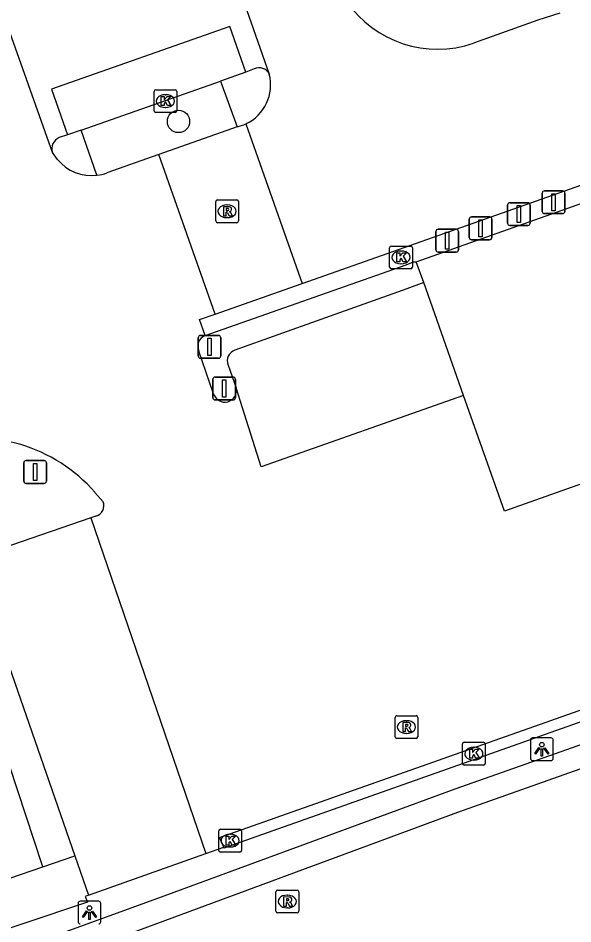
# Model space of a CAD drawing. Extents: x 157692 to 159670, y 381454 to 383289.
# Drawn here: x 159451.12 to 159475.47, y 382775.51 to 382815.25 of the extents above; entities that cross this region are included whole.
import ezdxf

# ---------------------------------------------------------------- set-up
doc = ezdxf.new("R2010")
doc.units = 0
for name, color, linetype in [('IMGEO_Afsluitpaal', 7, 'Continuous'), ('IMGEO_Berm_open', 7, 'Continuous'), ('IMGEO_Boom', 7, 'Continuous'), ('IMGEO_Kolk', 7, 'Continuous'), ('IMGEO_Lichtpunt', 7, 'Continuous'), ('IMGEO_Muur', 7, 'Continuous'), ('IMGEO_Parkeervlak_gesloten', 7, 'Continuous'), ('IMGEO_Rijbaan_lokaal_gesloten', 7, 'Continuous'), ('IMGEO_Rijbaan_lokaal_open', 7, 'Continuous'), ('IMGEO_Rioolput', 7, 'Continuous'), ('IMGEO_Verkeersbordpaal', 7, 'Continuous'), ('IMGEO_Verkeerseiland_open', 7, 'Continuous'), ('IMGEO_Voetpad_gesloten', 7, 'Continuous'), ('IMGEO_Voetpad_open', 7, 'Continuous')]:
    doc.layers.add(name, color=color, linetype=linetype)

msp = doc.modelspace()

# ---------------------------------------------------------------- linework, layer by layer
at = {"layer": 'IMGEO_Afsluitpaal'}
for p, q in [((159474.132, 382806.768), (159474.132, 382807.568)), ((159474.132, 382807.568), (159474.132, 382806.768)), ((159474.232, 382807.668), (159475.022, 382807.668)), ((159475.022, 382807.668), (159474.232, 382807.668)), ((159475.122, 382807.568), (159475.122, 382806.768)), ((159475.122, 382806.768), (159475.122, 382807.568)), ((159472.605, 382806.249), (159472.605, 382807.049)), ((159472.605, 382807.049), (159472.605, 382806.249)), ((159472.705, 382807.149), (159473.495, 382807.149)), ((159473.495, 382807.149), (159472.705, 382807.149)), ((159473.595, 382807.049), (159473.595, 382806.249)), ((159473.595, 382806.249), (159473.595, 382807.049)), ((159471.028, 382806.526), (159471.818, 382806.526)), ((159471.818, 382806.526), (159471.028, 382806.526)), ((159475.022, 382806.668), (159474.232, 382806.668)), ((159474.232, 382806.668), (159475.022, 382806.668)), ((159470.928, 382805.626), (159470.928, 382806.426)), ((159470.928, 382806.426), (159470.928, 382805.626)), ((159471.918, 382806.426), (159471.918, 382805.626)), ((159471.918, 382805.626), (159471.918, 382806.426)), ((159473.495, 382806.149), (159472.705, 382806.149)), ((159472.705, 382806.149), (159473.495, 382806.149)), ((159469.463, 382805.081), (159469.463, 382805.881)), ((159469.463, 382805.881), (159469.463, 382805.081)), ((159469.563, 382805.981), (159470.353, 382805.981)), ((159470.353, 382805.981), (159469.563, 382805.981)), ((159470.453, 382805.881), (159470.453, 382805.081)), ((159470.453, 382805.081), (159470.453, 382805.881)), ((159471.818, 382805.526), (159471.028, 382805.526)), ((159471.028, 382805.526), (159471.818, 382805.526)), ((159470.353, 382804.981), (159469.563, 382804.981)), ((159469.563, 382804.981), (159470.353, 382804.981))]:
    msp.add_line(p, q, dxfattribs=at)
for points in [[(159474.552, 382807.543), (159474.702, 382807.543), (159474.702, 382806.793), (159474.552, 382806.793), (159474.552, 382807.543)], [(159473.025, 382807.024), (159473.175, 382807.024), (159473.175, 382806.274), (159473.025, 382806.274), (159473.025, 382807.024)], [(159471.348, 382806.401), (159471.498, 382806.401), (159471.498, 382805.651), (159471.348, 382805.651), (159471.348, 382806.401)], [(159469.883, 382805.856), (159470.033, 382805.856), (159470.033, 382805.106), (159469.883, 382805.106), (159469.883, 382805.856)]]:
    msp.add_lwpolyline(points, dxfattribs=at)
for centre, start, end in [((159474.232, 382807.568), 90, 180), ((159474.232, 382807.568), 90, 180), ((159475.022, 382807.568), 0, 90), ((159475.022, 382807.568), 360, 90), ((159472.705, 382807.049), 90, 180), ((159472.705, 382807.049), 90, 180), ((159473.495, 382807.049), 0, 90), ((159473.495, 382807.049), 360, 90), ((159471.028, 382806.426), 90, 180), ((159471.028, 382806.426), 90, 180), ((159471.818, 382806.426), 0, 90), ((159471.818, 382806.426), 360, 90), ((159474.232, 382806.768), 180, 270), ((159474.232, 382806.768), 180, 270), ((159475.022, 382806.768), 270, 0), ((159475.022, 382806.768), 270, 0), ((159472.705, 382806.249), 180, 270), ((159472.705, 382806.249), 180, 270), ((159473.495, 382806.249), 270, 0), ((159473.495, 382806.249), 270, 0), ((159469.563, 382805.881), 90, 180), ((159469.563, 382805.881), 90, 180), ((159470.353, 382805.881), 0, 90), ((159470.353, 382805.881), 360, 90), ((159471.028, 382805.626), 180, 270), ((159471.028, 382805.626), 180, 270), ((159471.818, 382805.626), 270, 0), ((159471.818, 382805.626), 270, 0), ((159469.563, 382805.081), 180, 270), ((159469.563, 382805.081), 180, 270), ((159470.353, 382805.081), 270, 0), ((159470.353, 382805.081), 270, 0)]:
    msp.add_arc(centre, 0.1, start, end, dxfattribs=at)
at = {"layer": 'IMGEO_Berm_open'}
msp.add_lwpolyline([(159459.336, 382801.317), (159468.155, 382804.425), (159468.472, 382804.555), (159468.601, 382804.556)], dxfattribs=at)
at = {"layer": 'IMGEO_Boom'}
msp.add_circle((159458.162, 382810.713), 0.489, dxfattribs=at)
at = {"layer": 'IMGEO_Kolk'}
for p, q in [((159457.161, 382812.106), (159458.013, 382812.106)), ((159457.086, 382811.18), (159457.086, 382812.032)), ((159457.574, 382811.886), (159457.599, 382811.886)), ((159458.087, 382812.032), (159458.087, 382811.18)), ((159457.597, 382811.326), (159457.572, 382811.326)), ((159458.013, 382811.106), (159457.161, 382811.106)), ((159467.43, 382804.322), (159467.43, 382805.174)), ((159467.505, 382805.248), (159468.357, 382805.248)), ((159467.918, 382805.028), (159467.943, 382805.028)), ((159468.431, 382805.174), (159468.431, 382804.322)), ((159468.357, 382804.248), (159467.505, 382804.248)), ((159467.941, 382804.468), (159467.916, 382804.468)), ((159470.7, 382783.478), (159471.552, 382783.478)), ((159470.625, 382782.552), (159470.625, 382783.404)), ((159471.113, 382783.258), (159471.138, 382783.258)), ((159471.626, 382783.404), (159471.626, 382782.552)), ((159471.136, 382782.698), (159471.111, 382782.698)), ((159471.552, 382782.478), (159470.7, 382782.478)), ((159459.927, 382778.739), (159459.927, 382779.591)), ((159460.002, 382779.665), (159460.854, 382779.665)), ((159460.928, 382779.591), (159460.928, 382778.739)), ((159460.415, 382779.445), (159460.44, 382779.445)), ((159460.438, 382778.885), (159460.413, 382778.885)), ((159460.854, 382778.665), (159460.002, 382778.665))]:
    msp.add_line(p, q, dxfattribs=at)
for points in [[(159457.161, 382812.106), (159458.013, 382812.106)], [(159457.086, 382811.18), (159457.086, 382812.032)], [(159457.407, 382811.806), (159457.53, 382811.806), (159457.53, 382811.655), (159457.66, 382811.806), (159457.824, 382811.806), (159457.678, 382811.655), (159457.831, 382811.406), (159457.679, 382811.406), (159457.594, 382811.57), (159457.53, 382811.503), (159457.53, 382811.406), (159457.407, 382811.406), (159457.407, 382811.806)], [(159458.087, 382812.032), (159458.087, 382811.18)], [(159458.013, 382811.106), (159457.161, 382811.106)], [(159467.43, 382804.322), (159467.43, 382805.174)], [(159467.505, 382805.248), (159468.357, 382805.248)], [(159467.751, 382804.948), (159467.874, 382804.948), (159467.874, 382804.797), (159468.004, 382804.948), (159468.168, 382804.948), (159468.022, 382804.797), (159468.175, 382804.548), (159468.023, 382804.548), (159467.938, 382804.712), (159467.874, 382804.645), (159467.874, 382804.548), (159467.751, 382804.548), (159467.751, 382804.948)], [(159468.431, 382805.174), (159468.431, 382804.322)], [(159468.357, 382804.248), (159467.505, 382804.248)], [(159470.7, 382783.478), (159471.552, 382783.478)], [(159470.625, 382782.552), (159470.625, 382783.404)], [(159470.946, 382783.178), (159471.069, 382783.178), (159471.069, 382783.027), (159471.199, 382783.178), (159471.363, 382783.178), (159471.217, 382783.027), (159471.37, 382782.778), (159471.218, 382782.778), (159471.133, 382782.942), (159471.069, 382782.875), (159471.069, 382782.778), (159470.946, 382782.778), (159470.946, 382783.178)], [(159471.626, 382783.404), (159471.626, 382782.552)], [(159471.552, 382782.478), (159470.7, 382782.478)], [(159459.927, 382778.739), (159459.927, 382779.591)], [(159460.002, 382779.665), (159460.854, 382779.665)], [(159460.928, 382779.591), (159460.928, 382778.739)], [(159460.248, 382779.365), (159460.371, 382779.365), (159460.371, 382779.214), (159460.501, 382779.365), (159460.665, 382779.365), (159460.519, 382779.214), (159460.672, 382778.965), (159460.52, 382778.965), (159460.435, 382779.129), (159460.371, 382779.062), (159460.371, 382778.965), (159460.248, 382778.965), (159460.248, 382779.365)], [(159460.854, 382778.665), (159460.002, 382778.665)]]:
    msp.add_lwpolyline(points, dxfattribs=at)
for centre, start, end in [((159457.163, 382812.03), 91.552, 178.448), ((159457.163, 382812.03), 91.552, 178.448), ((159458.011, 382812.03), 1.552, 88.448), ((159458.011, 382812.03), 1.552, 88.448), ((159457.163, 382811.182), 181.552, 268.448), ((159457.163, 382811.182), 181.552, 268.448), ((159458.011, 382811.182), 271.552, 358.448), ((159458.011, 382811.182), 271.552, 358.448), ((159467.507, 382805.172), 91.552, 178.448), ((159467.507, 382805.172), 91.552, 178.448), ((159468.355, 382805.172), 1.552, 88.448), ((159468.355, 382805.172), 1.552, 88.448), ((159467.507, 382804.324), 181.552, 268.448), ((159467.507, 382804.324), 181.552, 268.448), ((159468.355, 382804.324), 271.552, 358.448), ((159468.355, 382804.324), 271.552, 358.448), ((159470.702, 382783.402), 91.552, 178.448), ((159470.702, 382783.402), 91.552, 178.448), ((159471.55, 382783.402), 1.552, 88.448), ((159471.55, 382783.402), 1.552, 88.448), ((159470.702, 382782.554), 181.552, 268.448), ((159470.702, 382782.554), 181.552, 268.448), ((159471.55, 382782.554), 271.552, 358.448), ((159471.55, 382782.554), 271.552, 358.448), ((159460.004, 382779.589), 91.552, 178.448), ((159460.004, 382779.589), 91.552, 178.448), ((159460.852, 382779.589), 1.552, 88.448), ((159460.852, 382779.589), 1.552, 88.448), ((159460.004, 382778.741), 181.552, 268.448), ((159460.004, 382778.741), 181.552, 268.448), ((159460.852, 382778.741), 271.552, 358.448), ((159460.852, 382778.741), 271.552, 358.448)]:
    msp.add_arc(centre, 0.0765, start, end, dxfattribs=at)
for centre, major_axis, ratio, start_param, end_param in [((159457.573, 382811.606), (-0.387, 0.002), 0.722429, 4.712389, 7.853982), ((159457.598, 382811.606), (-0.39, 0.002), 0.717154, 1.570796, 4.712389), ((159467.917, 382804.748), (-0.387, 0.002), 0.722429, 4.712389, 7.853982), ((159467.942, 382804.748), (-0.39, 0.002), 0.717154, 1.570796, 4.712389), ((159471.112, 382782.978), (-0.387, 0.002), 0.722429, 4.712389, 7.853982), ((159471.137, 382782.978), (-0.39, 0.002), 0.717154, 1.570796, 4.712389), ((159460.414, 382779.165), (-0.387, 0.002), 0.722429, 4.712389, 7.853982), ((159460.439, 382779.165), (-0.39, 0.002), 0.717154, 1.570796, 4.712389)]:
    msp.add_ellipse(centre, major_axis=major_axis, ratio=ratio, start_param=start_param, end_param=end_param, dxfattribs=at)
at = {"layer": 'IMGEO_Lichtpunt'}
for p, q in [((159473.612, 382783.579), (159473.612, 382782.772)), ((159473.612, 382783.579), (159473.612, 382782.772)), ((159474.514, 382783.674), (159473.706, 382783.674)), ((159474.514, 382783.674), (159473.706, 382783.674)), ((159474.608, 382782.772), (159474.608, 382783.579)), ((159474.608, 382782.772), (159474.608, 382783.579)), ((159473.706, 382782.678), (159474.514, 382782.678)), ((159473.706, 382782.678), (159474.514, 382782.678)), ((159453.755, 382776.414), (159453.755, 382775.607)), ((159453.755, 382776.414), (159453.755, 382775.607)), ((159454.657, 382776.509), (159453.849, 382776.509)), ((159454.657, 382776.509), (159453.849, 382776.509)), ((159454.751, 382775.607), (159454.751, 382776.414)), ((159454.751, 382775.607), (159454.751, 382776.414))]:
    msp.add_line(p, q, dxfattribs=at)
for points in [[(159473.986, 382783.243), (159474.025, 382783.215), (159473.837, 382782.953), (159473.799, 382782.98), (159473.986, 382783.243)], [(159474.088, 382783.195), (159474.135, 382783.195), (159474.135, 382782.873), (159474.088, 382782.873), (159474.088, 382783.195)], [(159474.198, 382783.215), (159474.236, 382783.242), (159474.423, 382782.98), (159474.384, 382782.952), (159474.198, 382783.215)], [(159454.129, 382776.078), (159454.168, 382776.05), (159453.98, 382775.788), (159453.942, 382775.815), (159454.129, 382776.078)], [(159454.231, 382776.03), (159454.278, 382776.03), (159454.278, 382775.708), (159454.231, 382775.708), (159454.231, 382776.03)], [(159454.341, 382776.05), (159454.379, 382776.077), (159454.566, 382775.815), (159454.527, 382775.787), (159454.341, 382776.05)]]:
    msp.add_lwpolyline(points, dxfattribs=at)
for centre in [(159474.111, 382783.377), (159454.254, 382776.212)]:
    msp.add_circle(centre, 0.0994, dxfattribs=at)
for centre, start, end in [((159473.706, 382783.579), 90, 180), ((159473.706, 382783.579), 90, 180), ((159474.514, 382783.579), 0, 90), ((159474.514, 382783.579), 0, 90), ((159473.706, 382782.772), 180, 270), ((159473.706, 382782.772), 180, 270), ((159474.514, 382782.772), 270, 0), ((159474.514, 382782.772), 270, 360), ((159453.849, 382776.414), 90, 180), ((159453.849, 382776.414), 90, 180), ((159454.657, 382776.414), 0, 90), ((159454.657, 382776.414), 0, 90), ((159453.849, 382775.607), 180, 270), ((159453.849, 382775.607), 180, 270), ((159454.657, 382775.607), 270, 0), ((159454.657, 382775.607), 270, 360)]:
    msp.add_arc(centre, 0.0946, start, end, dxfattribs=at)
at = {"layer": 'IMGEO_Muur'}
for points in [[(159439.575, 382770.264), (159450.926, 382774.348), (159457.26, 382776.642), (159470.301, 382781.444), (159479.563, 382784.691), (159487.02, 382787.379), (159504.599, 382793.564), (159521.555, 382799.63), (159528.228, 382801.978), (159528.38, 382802.031)], [(159528.77, 382800.975), (159504.868, 382792.577), (159497.567, 382790.012), (159485.359, 382785.698), (159470.416, 382780.397), (159455.063, 382774.73), (159445.562, 382771.276), (159440.012, 382769.292), (159439.575, 382770.264)]]:
    msp.add_lwpolyline(points, dxfattribs=at)
at = {"layer": 'IMGEO_Parkeervlak_gesloten'}
for points in [[(159461.487, 382813.014), (159461.114, 382812.879)], [(159468.601, 382804.556), (159487.526, 382811.251)], [(159453.294, 382810.13), (159452.926, 382810.004)], [(159468.925, 382803.642), (159468.601, 382804.556)], [(159468.925, 382803.642), (159468.184, 382803.373), (159460.641, 382800.675)], [(159470.673, 382798.696), (159468.925, 382803.642)], [(159460.337, 382800.028), (159460.696, 382799.023)], [(159454.311, 382793.321), (159449.077, 382791.528), (159453.608, 382778.5)], [(159454.208, 382776.774), (159459.355, 382778.599)]]:
    msp.add_lwpolyline(points, dxfattribs=at)
for centre, radius, start, end in [((159461.707, 382812.588), 0.479, 24.2568, 117.3108), ((159453.119, 382809.525), 0.516, 111.9081, 199.1373), ((159460.792, 382800.209), 0.49, 107.9828, 201.6832)]:
    msp.add_arc(centre, radius, start, end, dxfattribs=at)
at = {"layer": 'IMGEO_Rijbaan_lokaal_gesloten'}
for points in [[(159448.023, 382853.012), (159462.144, 382812.785)], [(159452.631, 382809.356), (159438.551, 382848.989)], [(159463.588, 382803.611), (159514.391, 382821.526), (159514.53, 382821.115)], [(159474.899, 382815.463), (159473.939, 382815.152), (159471.115, 382814.141)], [(159461.114, 382812.879), (159460.412, 382814.876), (159452.592, 382812.126), (159453.294, 382810.13)], [(159461.114, 382812.879), (159460.008, 382812.48)], [(159453.894, 382810.336), (159460.008, 382812.48)], [(159461.118, 382810.607), (159463.588, 382803.611)], [(159453.894, 382810.336), (159453.294, 382810.13)], [(159460.731, 382810.475), (159457.299, 382809.263)], [(159452.853, 382809.044), (159452.631, 382809.356)], [(159457.299, 382809.263), (159455.013, 382808.455)], [(159459.772, 382802.265), (159457.299, 382809.263)], [(159459.772, 382802.265), (159463.588, 382803.611)], [(159460.147, 382778.88), (159459.963, 382779.299), (159493.736, 382791.219), (159527.48, 382803.083), (159527.862, 382803.222)], [(159459.336, 382801.317), (159459.077, 382802.02), (159459.772, 382802.265)], [(159459.302, 382801.302), (159459.336, 382801.317)], [(159459.7, 382798.766), (159459.056, 382800.638)], [(159491.367, 382800.316), (159472.467, 382793.622), (159470.673, 382798.696)], [(159470.673, 382798.696), (159461.788, 382795.555), (159460.696, 382799.023)], [(159454.489, 382794.443), (159454.853, 382794.028)], [(159454.538, 382793.399), (159454.311, 382793.321)], [(159454.311, 382793.321), (159459.355, 382778.599)], [(159459.355, 382778.599), (159460.147, 382778.88)]]:
    msp.add_lwpolyline(points, dxfattribs=at)
for centre, radius, start, end in [((159469.544, 382818.749), 4.868, 214.8062, 288.8247), ((159460.318, 382812.314), 1.885, 295.0937, 14.4585), ((159460.289, 382812.403), 1.978, 282.9009, 294.7666), ((159454.343, 382810.254), 1.919, 219.0843, 277.0038), ((159454.351, 382810.229), 1.893, 276.8585, 290.4707), ((159459.485, 382800.857), 0.482, 112.3465, 206.9959), ((159460.193, 382798.915), 0.515, 196.8705, 12.0666), ((159449.229, 382789.855), 6.98, 41.0971, 105.5295), ((159454.412, 382793.856), 0.474, 285.4801, 21.3169)]:
    msp.add_arc(centre, radius, start, end, dxfattribs=at)
at = {"layer": 'IMGEO_Rijbaan_lokaal_open'}
msp.add_lwpolyline([(159527.65, 382802.579), (159493.859, 382790.748), (159460.155, 382778.837), (159460.147, 382778.88)], dxfattribs=at)
at = {"layer": 'IMGEO_Rioolput'}
for p, q in [((159459.795, 382806.346), (159459.795, 382807.198)), ((159459.87, 382807.272), (159460.722, 382807.272)), ((159460.283, 382807.052), (159460.308, 382807.052)), ((159460.796, 382807.198), (159460.796, 382806.346)), ((159460.722, 382806.272), (159459.87, 382806.272)), ((159460.306, 382806.492), (159460.281, 382806.492)), ((159467.666, 382783.72), (159467.666, 382784.572)), ((159467.741, 382784.646), (159468.593, 382784.646)), ((159468.154, 382784.426), (159468.179, 382784.426)), ((159468.667, 382784.572), (159468.667, 382783.72)), ((159468.593, 382783.646), (159467.741, 382783.646)), ((159468.177, 382783.866), (159468.152, 382783.866)), ((159462.437, 382776.068), (159462.437, 382776.92)), ((159462.512, 382776.994), (159463.364, 382776.994)), ((159462.925, 382776.774), (159462.95, 382776.774)), ((159463.438, 382776.92), (159463.438, 382776.068)), ((159463.364, 382775.994), (159462.512, 382775.994)), ((159462.948, 382776.214), (159462.923, 382776.214))]:
    msp.add_line(p, q, dxfattribs=at)
for points in [[(159459.795, 382806.346), (159459.795, 382807.198)], [(159459.87, 382807.272), (159460.722, 382807.272)], [(159460.384, 382806.97), (159460.132, 382806.972), (159460.132, 382806.572)], [(159460.796, 382807.198), (159460.796, 382806.346)], [(159460.132, 382806.572), (159460.256, 382806.572), (159460.256, 382806.734), (159460.267, 382806.734)], [(159460.31, 382806.891), (159460.256, 382806.891), (159460.256, 382806.81)], [(159460.256, 382806.81), (159460.308, 382806.81)], [(159460.314, 382806.705), (159460.385, 382806.572), (159460.525, 382806.572), (159460.46, 382806.698)], [(159460.722, 382806.272), (159459.87, 382806.272)], [(159467.666, 382783.72), (159467.666, 382784.572)], [(159467.741, 382784.646), (159468.593, 382784.646)], [(159468.255, 382784.344), (159468.003, 382784.346), (159468.003, 382783.946)], [(159468.181, 382784.265), (159468.127, 382784.265), (159468.127, 382784.184)], [(159468.667, 382784.572), (159468.667, 382783.72)], [(159468.003, 382783.946), (159468.127, 382783.946), (159468.127, 382784.108), (159468.138, 382784.108)], [(159468.127, 382784.184), (159468.179, 382784.184)], [(159468.185, 382784.079), (159468.256, 382783.946), (159468.396, 382783.946), (159468.331, 382784.072)], [(159468.593, 382783.646), (159467.741, 382783.646)], [(159462.437, 382776.068), (159462.437, 382776.92)], [(159462.512, 382776.994), (159463.364, 382776.994)], [(159463.438, 382776.92), (159463.438, 382776.068)], [(159463.026, 382776.692), (159462.774, 382776.694), (159462.774, 382776.294)], [(159462.774, 382776.294), (159462.898, 382776.294), (159462.898, 382776.456), (159462.909, 382776.456)], [(159462.952, 382776.613), (159462.898, 382776.613), (159462.898, 382776.532)], [(159462.898, 382776.532), (159462.95, 382776.532)], [(159462.956, 382776.427), (159463.027, 382776.294), (159463.167, 382776.294), (159463.102, 382776.42)], [(159463.364, 382775.994), (159462.512, 382775.994)]]:
    msp.add_lwpolyline(points, dxfattribs=at)
for centre, radius, start, end in [((159459.872, 382807.196), 0.0765, 91.552, 178.448), ((159459.872, 382807.196), 0.0765, 91.552, 178.448), ((159460.383, 382806.86), 0.109, 350.3612, 89.416), ((159460.72, 382807.196), 0.0765, 1.552, 88.448), ((159460.72, 382807.196), 0.0765, 1.552, 88.448), ((159460.266, 382806.681), 0.0533, 26.0293, 88.6989), ((159460.292, 382806.999), 0.19, 274.7715, 282.9687), ((159460.316, 382806.795), 0.0964, 77.0061, 93.1865), ((159460.33, 382806.852), 0.0378, 276.6634, 79.6772), ((159460.381, 382806.86), 0.112, 277.5842, 350.9817), ((159460.365, 382806.645), 0.108, 29.5134, 73.7905), ((159459.872, 382806.348), 0.0765, 181.552, 268.448), ((159459.872, 382806.348), 0.0765, 181.552, 268.448), ((159460.72, 382806.348), 0.0765, 271.552, 358.448), ((159460.72, 382806.348), 0.0765, 271.552, 358.448), ((159467.743, 382784.57), 0.0765, 91.552, 178.448), ((159467.743, 382784.57), 0.0765, 91.552, 178.448), ((159468.187, 382784.169), 0.0964, 77.0061, 93.1865), ((159468.254, 382784.234), 0.109, 350.3612, 89.416), ((159468.591, 382784.57), 0.0765, 1.552, 88.448), ((159468.591, 382784.57), 0.0765, 1.552, 88.448), ((159468.137, 382784.055), 0.0533, 26.0293, 88.6989), ((159468.163, 382784.373), 0.19, 274.7715, 282.9687), ((159468.201, 382784.226), 0.0378, 276.6634, 79.6772), ((159468.252, 382784.234), 0.112, 277.5842, 350.9817), ((159468.236, 382784.019), 0.108, 29.5134, 73.7905), ((159467.743, 382783.722), 0.0765, 181.552, 268.448), ((159467.743, 382783.722), 0.0765, 181.552, 268.448), ((159468.591, 382783.722), 0.0765, 271.552, 358.448), ((159468.591, 382783.722), 0.0765, 271.552, 358.448), ((159462.514, 382776.918), 0.0765, 91.552, 178.448), ((159462.514, 382776.918), 0.0765, 91.552, 178.448), ((159463.362, 382776.918), 0.0765, 1.552, 88.448), ((159463.362, 382776.918), 0.0765, 1.552, 88.448), ((159462.908, 382776.403), 0.0533, 26.0293, 88.6989), ((159462.934, 382776.721), 0.19, 274.7715, 282.9687), ((159462.958, 382776.517), 0.0964, 77.0061, 93.1865), ((159462.972, 382776.574), 0.0378, 276.6634, 79.6772), ((159463.025, 382776.582), 0.109, 350.3612, 89.416), ((159463.023, 382776.582), 0.112, 277.5842, 350.9817), ((159463.007, 382776.367), 0.108, 29.5134, 73.7905), ((159462.514, 382776.07), 0.0765, 181.552, 268.448), ((159462.514, 382776.07), 0.0765, 181.552, 268.448), ((159463.362, 382776.07), 0.0765, 271.552, 358.448), ((159463.362, 382776.07), 0.0765, 271.552, 358.448)]:
    msp.add_arc(centre, radius, start, end, dxfattribs=at)
for centre, major_axis, ratio, start_param, end_param in [((159460.282, 382806.772), (-0.387, 0.002), 0.722429, 4.712389, 7.853982), ((159460.307, 382806.772), (-0.39, 0.002), 0.717154, 1.570796, 4.712389), ((159468.153, 382784.146), (-0.387, 0.002), 0.722429, 4.712389, 7.853982), ((159468.178, 382784.146), (-0.39, 0.002), 0.717154, 1.570796, 4.712389), ((159462.924, 382776.494), (-0.387, 0.002), 0.722429, 4.712389, 7.853982), ((159462.949, 382776.494), (-0.39, 0.002), 0.717154, 1.570796, 4.712389)]:
    msp.add_ellipse(centre, major_axis=major_axis, ratio=ratio, start_param=start_param, end_param=end_param, dxfattribs=at)
at = {"layer": 'IMGEO_Verkeersbordpaal'}
for p, q in [((159459.028, 382800.426), (159459.028, 382801.226)), ((159459.028, 382801.226), (159459.028, 382800.426)), ((159459.128, 382801.326), (159459.918, 382801.326)), ((159459.918, 382801.326), (159459.128, 382801.326)), ((159460.018, 382801.226), (159460.018, 382800.426)), ((159460.018, 382800.426), (159460.018, 382801.226)), ((159459.918, 382800.326), (159459.128, 382800.326)), ((159459.128, 382800.326), (159459.918, 382800.326)), ((159459.667, 382798.597), (159459.667, 382799.397)), ((159459.667, 382799.397), (159459.667, 382798.597)), ((159459.767, 382799.497), (159460.557, 382799.497)), ((159460.557, 382799.497), (159459.767, 382799.497)), ((159460.657, 382799.397), (159460.657, 382798.597)), ((159460.657, 382798.597), (159460.657, 382799.397)), ((159460.557, 382798.497), (159459.767, 382798.497)), ((159459.767, 382798.497), (159460.557, 382798.497)), ((159451.471, 382795.837), (159452.261, 382795.837)), ((159452.261, 382795.837), (159451.471, 382795.837)), ((159451.371, 382794.937), (159451.371, 382795.737)), ((159451.371, 382795.737), (159451.371, 382794.937)), ((159452.361, 382795.737), (159452.361, 382794.937)), ((159452.361, 382794.937), (159452.361, 382795.737)), ((159452.261, 382794.837), (159451.471, 382794.837)), ((159451.471, 382794.837), (159452.261, 382794.837))]:
    msp.add_line(p, q, dxfattribs=at)
for points in [[(159459.448, 382801.201), (159459.598, 382801.201), (159459.598, 382800.451), (159459.448, 382800.451), (159459.448, 382801.201)], [(159460.087, 382799.372), (159460.237, 382799.372), (159460.237, 382798.622), (159460.087, 382798.622), (159460.087, 382799.372)], [(159451.791, 382795.712), (159451.941, 382795.712), (159451.941, 382794.962), (159451.791, 382794.962), (159451.791, 382795.712)]]:
    msp.add_lwpolyline(points, dxfattribs=at)
for centre, start, end in [((159459.128, 382801.226), 90, 180), ((159459.128, 382801.226), 90, 180), ((159459.918, 382801.226), 0, 90), ((159459.918, 382801.226), 360, 90), ((159459.128, 382800.426), 180, 270), ((159459.128, 382800.426), 180, 270), ((159459.918, 382800.426), 270, 0), ((159459.918, 382800.426), 270, 0), ((159459.767, 382799.397), 90, 180), ((159459.767, 382799.397), 90, 180), ((159460.557, 382799.397), 0, 90), ((159460.557, 382799.397), 360, 90), ((159459.767, 382798.597), 180, 270), ((159459.767, 382798.597), 180, 270), ((159460.557, 382798.597), 270, 0), ((159460.557, 382798.597), 270, 0), ((159451.471, 382795.737), 90, 180), ((159451.471, 382795.737), 90, 180), ((159452.261, 382795.737), 0, 90), ((159452.261, 382795.737), 360, 90), ((159451.471, 382794.937), 180, 270), ((159451.471, 382794.937), 180, 270), ((159452.261, 382794.937), 270, 0), ((159452.261, 382794.937), 270, 0)]:
    msp.add_arc(centre, 0.1, start, end, dxfattribs=at)
at = {"layer": 'IMGEO_Verkeerseiland_open'}
for points in [[(159460.008, 382812.48), (159460.731, 382810.475)], [(159454.577, 382808.349), (159453.894, 382810.336)]]:
    msp.add_lwpolyline(points, dxfattribs=at)
at = {"layer": 'IMGEO_Voetpad_gesloten'}
for points in [[(159452.209, 382778.021), (159447.778, 382791.444)], [(159447.842, 382776.526), (159452.209, 382778.021)]]:
    msp.add_lwpolyline(points, dxfattribs=at)
at = {"layer": 'IMGEO_Voetpad_open'}
for points in [[(159452.209, 382778.021), (159453.608, 382778.5)], [(159453.608, 382778.5), (159454.208, 382776.774)], [(159454.208, 382776.774), (159454.06, 382776.712), (159454.161, 382776.472), (159448.479, 382774.562), (159447.842, 382776.526)]]:
    msp.add_lwpolyline(points, dxfattribs=at)

doc.saveas('drawing.dxf')
